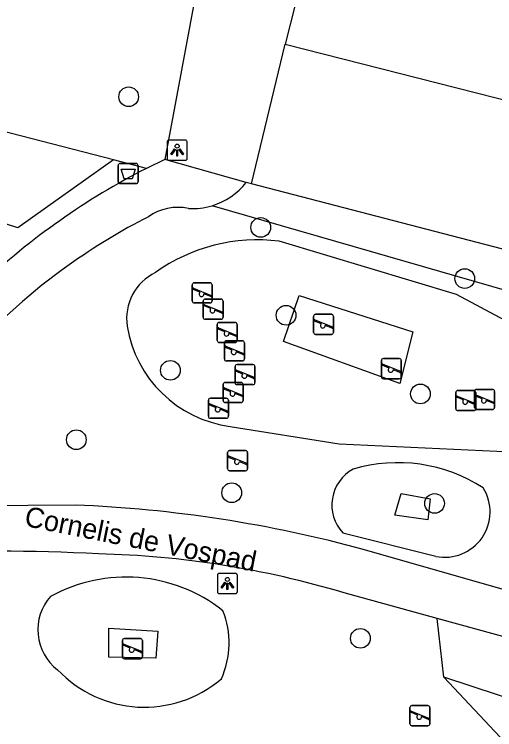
# Model space of a CAD drawing. Extents: x 163686 to 164493, y 382719 to 383870.
# Drawn here: x 164077.14 to 164100.97, y 383088.49 to 383124 of the extents above; entities that cross this region are included whole.
import ezdxf

# ---------------------------------------------------------------- set-up
doc = ezdxf.new("R2010")
doc.units = 0
for name, color, linetype in [('IMGEO_Afvalbak', 7, 'Continuous'), ('IMGEO_Boom', 7, 'Continuous'), ('IMGEO_Groenvoorziening', 7, 'Continuous'), ('IMGEO_Lichtpunt', 7, 'Continuous'), ('IMGEO_Openbare_ruimte_label', 7, 'Continuous'), ('IMGEO_Pand', 7, 'Continuous'), ('IMGEO_Speelvoorziening', 7, 'Continuous'), ('IMGEO_Voetpad_halfverhard', 7, 'Continuous'), ('IMGEO_Voetpad_onverhard', 7, 'Continuous'), ('IMGEO_Voetpad_open', 7, 'Continuous')]:
    doc.layers.add(name, color=color, linetype=linetype)

msp = doc.modelspace()

# ---------------------------------------------------------------- linework, layer by layer
at = {"layer": 'IMGEO_Afvalbak'}
for p, q in [((164082.29, 383115.693), (164082.29, 383116.493)), ((164082.29, 383116.493), (164082.29, 383115.693)), ((164082.39, 383116.593), (164083.18, 383116.593)), ((164083.18, 383116.593), (164082.39, 383116.593)), ((164083.28, 383116.493), (164083.28, 383115.693)), ((164083.28, 383115.693), (164083.28, 383116.493)), ((164083.18, 383115.593), (164082.39, 383115.593)), ((164082.39, 383115.593), (164083.18, 383115.593))]:
    msp.add_line(p, q, dxfattribs=at)
msp.add_lwpolyline([(164082.433, 383116.307), (164083.137, 383116.307), (164082.988, 383115.837), (164082.582, 383115.837), (164082.433, 383116.307)], dxfattribs=at)
for centre, start, end in [((164082.39, 383116.493), 90, 180), ((164082.39, 383116.493), 90, 180), ((164083.18, 383116.493), 0, 90), ((164083.18, 383116.493), 360, 90), ((164082.39, 383115.693), 180, 270), ((164082.39, 383115.693), 180, 270), ((164083.18, 383115.693), 270, 0), ((164083.18, 383115.693), 270, 0)]:
    msp.add_arc(centre, 0.1, start, end, dxfattribs=at)
at = {"layer": 'IMGEO_Boom'}
for centre in [(164082.811, 383119.905), (164089.362, 383113.418), (164099.485, 383110.88), (164090.618, 383109.056), (164084.88, 383106.325), (164097.286, 383105.154), (164080.215, 383102.88), (164087.924, 383100.251), (164097.985, 383099.717), (164094.306, 383093.022)]:
    msp.add_circle(centre, 0.489, dxfattribs=at)
at = {"layer": 'IMGEO_Groenvoorziening'}
for points in [[(164082.061, 383116.77), (164075.444, 383118.477)], [(164082.061, 383116.77), (164077.305, 383113.401), (164072.186, 383115.055)], [(164083.693, 383116.349), (164082.061, 383116.77)], [(164126.683, 383105.758), (164088.898, 383115.58)], [(164126.114, 383103.196), (164086.946, 383114.498)], [(164101.487, 383108.806), (164099.076, 383110.096), (164090.273, 383112.736)], [(164096.268, 383105.673), (164090.495, 383107.761), (164091.268, 383110.038), (164096.912, 383108.242), (164096.268, 383105.673)], [(164087.851, 383103.542), (164093.254, 383102.67), (164101.786, 383102.279), (164104.154, 383104.084)], [(164097.653, 383098.9), (164096.022, 383099.138), (164096.336, 383100.217), (164097.775, 383099.952), (164097.653, 383098.9)], [(164093.432, 383098.267), (164098.05, 383097.093)], [(164098.441, 383091.102), (164098.12, 383094.011)], [(164084.166, 383092.04), (164081.824, 383092.09), (164081.83, 383093.522), (164084.259, 383093.385), (164084.166, 383092.04)]]:
    msp.add_lwpolyline(points, dxfattribs=at)
for centre, radius, start, end in [((164089.192, 383104.141), 8.663, 82.8314, 125.6759), ((164085.248, 383108.891), 2.541, 115.847, 188.2751), ((164088.646, 383109.479), 5.99, 189.1614, 262.37), ((164096.161, 383093.929), 7.812, 57.1124, 106.4808), ((164094.911, 383099.645), 2.021, 118.55, 222.9677), ((164098.49, 383099.301), 2.252, 258.7289, 31.8369), ((164082.679, 383088.327), 7.737, 51.6401, 118.9258), ((164080.783, 383093.442), 2.481, 138.1008, 232.8111), ((164083.485, 383092.787), 4.307, 335.6885, 21.9047), ((164083.584, 383095.503), 5.898, 223.1946, 310.4379)]:
    msp.add_arc(centre, radius, start, end, dxfattribs=at)
at = {"layer": 'IMGEO_Lichtpunt'}
for p, q in [((164084.718, 383117.655), (164084.718, 383116.848)), ((164084.718, 383117.655), (164084.718, 383116.848)), ((164085.62, 383117.75), (164084.812, 383117.75)), ((164085.62, 383117.75), (164084.812, 383117.75)), ((164085.714, 383116.848), (164085.714, 383117.655)), ((164085.714, 383116.848), (164085.714, 383117.655)), ((164084.812, 383116.754), (164085.62, 383116.754)), ((164084.812, 383116.754), (164085.62, 383116.754)), ((164088.114, 383096.242), (164087.306, 383096.242)), ((164088.114, 383096.242), (164087.306, 383096.242)), ((164087.212, 383096.147), (164087.212, 383095.34)), ((164087.212, 383096.147), (164087.212, 383095.34)), ((164088.208, 383095.34), (164088.208, 383096.147)), ((164088.208, 383095.34), (164088.208, 383096.147)), ((164087.306, 383095.246), (164088.114, 383095.246)), ((164087.306, 383095.246), (164088.114, 383095.246))]:
    msp.add_line(p, q, dxfattribs=at)
for points in [[(164085.092, 383117.319), (164085.131, 383117.291), (164084.943, 383117.029), (164084.905, 383117.056), (164085.092, 383117.319)], [(164085.194, 383117.271), (164085.241, 383117.271), (164085.241, 383116.949), (164085.194, 383116.949), (164085.194, 383117.271)], [(164085.304, 383117.291), (164085.342, 383117.318), (164085.529, 383117.056), (164085.49, 383117.028), (164085.304, 383117.291)], [(164087.586, 383095.811), (164087.625, 383095.783), (164087.437, 383095.521), (164087.399, 383095.548), (164087.586, 383095.811)], [(164087.688, 383095.763), (164087.735, 383095.763), (164087.735, 383095.441), (164087.688, 383095.441), (164087.688, 383095.763)], [(164087.798, 383095.783), (164087.836, 383095.81), (164088.023, 383095.548), (164087.984, 383095.52), (164087.798, 383095.783)]]:
    msp.add_lwpolyline(points, dxfattribs=at)
for centre in [(164085.217, 383117.453), (164087.711, 383095.945)]:
    msp.add_circle(centre, 0.0994, dxfattribs=at)
for centre, start, end in [((164084.812, 383117.655), 90, 180), ((164084.812, 383117.655), 90, 180), ((164085.62, 383117.655), 0, 90), ((164085.62, 383117.655), 0, 90), ((164084.812, 383116.848), 180, 270), ((164084.812, 383116.848), 180, 270), ((164085.62, 383116.848), 270, 0), ((164085.62, 383116.848), 270, 360), ((164087.306, 383096.147), 90, 180), ((164087.306, 383096.147), 90, 180), ((164088.114, 383096.147), 0, 90), ((164088.114, 383096.147), 0, 90), ((164087.306, 383095.34), 180, 270), ((164087.306, 383095.34), 180, 270), ((164088.114, 383095.34), 270, 0), ((164088.114, 383095.34), 270, 360)]:
    msp.add_arc(centre, 0.0946, start, end, dxfattribs=at)
at = {"layer": 'IMGEO_Pand'}
for points in [[(164094.509, 383137.937), (164092.955, 383131.809), (164092.589, 383131.902), (164091.837, 383128.938), (164092.179, 383128.851), (164090.57, 383122.507)], [(164090.57, 383122.507), (164101.946, 383119.622), (164103.85, 383127.13)]]:
    msp.add_lwpolyline(points, dxfattribs=at)
at = {"layer": 'IMGEO_Speelvoorziening'}
for p, q in [((164085.962, 383109.771), (164085.962, 383110.571)), ((164085.962, 383110.571), (164085.962, 383109.771)), ((164086.062, 383110.671), (164086.852, 383110.671)), ((164086.852, 383110.671), (164086.062, 383110.671)), ((164086.952, 383110.571), (164086.952, 383109.771)), ((164086.952, 383109.771), (164086.952, 383110.571)), ((164086.345, 383110.199), (164086.006, 383110.336)), ((164086.031, 383110.396), (164086.907, 383110.043)), ((164086.883, 383109.983), (164086.543, 383110.12)), ((164086.505, 383108.959), (164086.505, 383109.759)), ((164086.505, 383109.759), (164086.505, 383108.959)), ((164086.605, 383109.859), (164087.395, 383109.859)), ((164087.395, 383109.859), (164086.605, 383109.859)), ((164087.495, 383109.759), (164087.495, 383108.959)), ((164087.495, 383108.959), (164087.495, 383109.759)), ((164086.852, 383109.671), (164086.062, 383109.671)), ((164086.062, 383109.671), (164086.852, 383109.671)), ((164086.888, 383109.387), (164086.549, 383109.524)), ((164086.574, 383109.584), (164087.45, 383109.231)), ((164087.426, 383109.171), (164087.086, 383109.308)), ((164091.982, 383108.205), (164091.982, 383109.005)), ((164091.982, 383109.005), (164091.982, 383108.205)), ((164092.082, 383109.105), (164092.872, 383109.105)), ((164092.872, 383109.105), (164092.082, 383109.105)), ((164092.972, 383109.005), (164092.972, 383108.205)), ((164092.972, 383108.205), (164092.972, 383109.005)), ((164087.395, 383108.859), (164086.605, 383108.859)), ((164086.605, 383108.859), (164087.395, 383108.859)), ((164087.303, 383108.707), (164088.093, 383108.707)), ((164088.093, 383108.707), (164087.303, 383108.707)), ((164092.365, 383108.633), (164092.026, 383108.77)), ((164092.051, 383108.83), (164092.927, 383108.477)), ((164087.203, 383107.807), (164087.203, 383108.607)), ((164087.203, 383108.607), (164087.203, 383107.807)), ((164087.586, 383108.235), (164087.247, 383108.372)), ((164087.272, 383108.432), (164088.148, 383108.079)), ((164088.193, 383108.607), (164088.193, 383107.807)), ((164088.193, 383107.807), (164088.193, 383108.607)), ((164092.903, 383108.417), (164092.563, 383108.554)), ((164088.124, 383108.019), (164087.784, 383108.156)), ((164092.872, 383108.105), (164092.082, 383108.105)), ((164092.082, 383108.105), (164092.872, 383108.105)), ((164088.093, 383107.707), (164087.303, 383107.707)), ((164087.303, 383107.707), (164088.093, 383107.707)), ((164087.56, 383106.892), (164087.56, 383107.692)), ((164087.56, 383107.692), (164087.56, 383106.892)), ((164087.66, 383107.792), (164088.45, 383107.792)), ((164088.45, 383107.792), (164087.66, 383107.792)), ((164088.55, 383107.692), (164088.55, 383106.892)), ((164088.55, 383106.892), (164088.55, 383107.692)), ((164087.943, 383107.32), (164087.604, 383107.457)), ((164087.629, 383107.517), (164088.505, 383107.164)), ((164088.481, 383107.104), (164088.141, 383107.241)), ((164095.447, 383106.909), (164096.237, 383106.909)), ((164096.237, 383106.909), (164095.447, 383106.909)), ((164088.45, 383106.792), (164087.66, 383106.792)), ((164087.66, 383106.792), (164088.45, 383106.792)), ((164088.087, 383105.714), (164088.087, 383106.514)), ((164088.087, 383106.514), (164088.087, 383105.714)), ((164088.187, 383106.614), (164088.977, 383106.614)), ((164088.977, 383106.614), (164088.187, 383106.614)), ((164089.077, 383106.514), (164089.077, 383105.714)), ((164089.077, 383105.714), (164089.077, 383106.514)), ((164095.347, 383106.009), (164095.347, 383106.809)), ((164095.347, 383106.809), (164095.347, 383106.009)), ((164095.73, 383106.437), (164095.391, 383106.574)), ((164095.416, 383106.634), (164096.292, 383106.281)), ((164096.337, 383106.809), (164096.337, 383106.009)), ((164096.337, 383106.009), (164096.337, 383106.809)), ((164088.47, 383106.142), (164088.131, 383106.279)), ((164088.156, 383106.339), (164089.032, 383105.986)), ((164096.268, 383106.221), (164095.928, 383106.358)), ((164089.008, 383105.926), (164088.668, 383106.063)), ((164096.237, 383105.909), (164095.447, 383105.909)), ((164095.447, 383105.909), (164096.237, 383105.909)), ((164087.496, 383104.825), (164087.496, 383105.625)), ((164087.496, 383105.625), (164087.496, 383104.825)), ((164087.565, 383105.45), (164088.441, 383105.097)), ((164087.596, 383105.725), (164088.386, 383105.725)), ((164088.386, 383105.725), (164087.596, 383105.725)), ((164088.977, 383105.614), (164088.187, 383105.614)), ((164088.187, 383105.614), (164088.977, 383105.614)), ((164088.486, 383105.625), (164088.486, 383104.825)), ((164088.486, 383104.825), (164088.486, 383105.625)), ((164087.879, 383105.253), (164087.54, 383105.39)), ((164088.417, 383105.037), (164088.077, 383105.174)), ((164099.038, 383104.425), (164099.038, 383105.225)), ((164099.038, 383105.225), (164099.038, 383104.425)), ((164099.138, 383105.325), (164099.928, 383105.325)), ((164099.928, 383105.325), (164099.138, 383105.325)), ((164099.971, 383104.481), (164099.971, 383105.281)), ((164099.971, 383105.281), (164099.971, 383104.481)), ((164100.028, 383105.225), (164100.028, 383104.425)), ((164100.028, 383104.425), (164100.028, 383105.225)), ((164100.04, 383105.106), (164100.916, 383104.753)), ((164100.071, 383105.381), (164100.861, 383105.381)), ((164100.861, 383105.381), (164100.071, 383105.381)), ((164100.961, 383105.281), (164100.961, 383104.481)), ((164100.961, 383104.481), (164100.961, 383105.281)), ((164086.766, 383104.043), (164086.766, 383104.843)), ((164086.766, 383104.843), (164086.766, 383104.043)), ((164086.866, 383104.943), (164087.656, 383104.943)), ((164087.656, 383104.943), (164086.866, 383104.943)), ((164087.756, 383104.843), (164087.756, 383104.043)), ((164087.756, 383104.043), (164087.756, 383104.843)), ((164099.421, 383104.853), (164099.082, 383104.99)), ((164099.107, 383105.05), (164099.983, 383104.697)), ((164099.959, 383104.637), (164099.619, 383104.774)), ((164100.354, 383104.909), (164100.015, 383105.046)), ((164100.892, 383104.693), (164100.552, 383104.83)), ((164087.149, 383104.471), (164086.81, 383104.608)), ((164086.835, 383104.668), (164087.711, 383104.315)), ((164087.687, 383104.255), (164087.347, 383104.392)), ((164088.386, 383104.725), (164087.596, 383104.725)), ((164087.596, 383104.725), (164088.386, 383104.725)), ((164100.861, 383104.381), (164100.071, 383104.381)), ((164100.071, 383104.381), (164100.861, 383104.381)), ((164099.928, 383104.325), (164099.138, 383104.325)), ((164099.138, 383104.325), (164099.928, 383104.325)), ((164087.656, 383103.943), (164086.866, 383103.943)), ((164086.866, 383103.943), (164087.656, 383103.943)), ((164087.82, 383102.34), (164088.61, 383102.34)), ((164088.61, 383102.34), (164087.82, 383102.34)), ((164087.72, 383101.44), (164087.72, 383102.24)), ((164087.72, 383102.24), (164087.72, 383101.44)), ((164088.103, 383101.868), (164087.764, 383102.005)), ((164087.789, 383102.065), (164088.665, 383101.712)), ((164088.71, 383102.24), (164088.71, 383101.44)), ((164088.71, 383101.44), (164088.71, 383102.24)), ((164088.641, 383101.652), (164088.301, 383101.789)), ((164088.61, 383101.34), (164087.82, 383101.34)), ((164087.82, 383101.34), (164088.61, 383101.34)), ((164082.5, 383092.113), (164082.5, 383092.913)), ((164082.5, 383092.913), (164082.5, 383092.113)), ((164082.883, 383092.541), (164082.544, 383092.678)), ((164082.569, 383092.738), (164083.445, 383092.385)), ((164082.6, 383093.013), (164083.39, 383093.013)), ((164083.39, 383093.013), (164082.6, 383093.013)), ((164083.49, 383092.913), (164083.49, 383092.113)), ((164083.49, 383092.113), (164083.49, 383092.913)), ((164083.421, 383092.325), (164083.081, 383092.462)), ((164083.39, 383092.013), (164082.6, 383092.013)), ((164082.6, 383092.013), (164083.39, 383092.013)), ((164096.763, 383088.787), (164096.763, 383089.587)), ((164096.763, 383089.587), (164096.763, 383088.787)), ((164096.863, 383089.687), (164097.653, 383089.687)), ((164097.653, 383089.687), (164096.863, 383089.687)), ((164097.753, 383089.587), (164097.753, 383088.787)), ((164097.753, 383088.787), (164097.753, 383089.587)), ((164097.146, 383089.215), (164096.807, 383089.352)), ((164096.832, 383089.412), (164097.708, 383089.059)), ((164097.684, 383088.999), (164097.344, 383089.136)), ((164097.653, 383088.687), (164096.863, 383088.687)), ((164096.863, 383088.687), (164097.653, 383088.687))]:
    msp.add_line(p, q, dxfattribs=at)
for centre, radius, start, end in [((164086.062, 383110.571), 0.1, 90, 180), ((164086.062, 383110.571), 0.1, 90, 180), ((164086.852, 383110.571), 0.1, 0, 90), ((164086.852, 383110.571), 0.1, 360, 90), ((164086.019, 383110.366), 0.0327, 68.078, 248.078), ((164086.424, 383110.109), 0.12, 130.9928, 5.1632), ((164086.062, 383109.771), 0.1, 180, 270), ((164086.062, 383109.771), 0.1, 180, 270), ((164086.605, 383109.759), 0.1, 90, 180), ((164086.605, 383109.759), 0.1, 90, 180), ((164086.852, 383109.771), 0.1, 270, 0), ((164086.852, 383109.771), 0.1, 270, 0), ((164086.895, 383110.013), 0.0327, 248.078, 68.078), ((164087.395, 383109.759), 0.1, 0, 90), ((164087.395, 383109.759), 0.1, 360, 90), ((164086.562, 383109.554), 0.0327, 68.078, 248.078), ((164086.967, 383109.297), 0.12, 130.9928, 5.1632), ((164087.438, 383109.201), 0.0327, 248.078, 68.078), ((164092.082, 383109.005), 0.1, 90, 180), ((164092.082, 383109.005), 0.1, 90, 180), ((164092.872, 383109.005), 0.1, 0, 90), ((164092.872, 383109.005), 0.1, 360, 90), ((164086.605, 383108.959), 0.1, 180, 270), ((164086.605, 383108.959), 0.1, 180, 270), ((164087.303, 383108.607), 0.1, 90, 180), ((164087.303, 383108.607), 0.1, 90, 180), ((164087.395, 383108.959), 0.1, 270, 0), ((164087.395, 383108.959), 0.1, 270, 0), ((164088.093, 383108.607), 0.1, 0, 90), ((164088.093, 383108.607), 0.1, 360, 90), ((164092.039, 383108.8), 0.0327, 68.078, 248.078), ((164087.26, 383108.402), 0.0327, 68.078, 248.078), ((164092.444, 383108.543), 0.12, 130.9928, 5.1632), ((164092.915, 383108.447), 0.0327, 248.078, 68.078), ((164087.665, 383108.145), 0.12, 130.9928, 5.1632), ((164088.136, 383108.049), 0.0327, 248.078, 68.078), ((164092.082, 383108.205), 0.1, 180, 270), ((164092.082, 383108.205), 0.1, 180, 270), ((164092.872, 383108.205), 0.1, 270, 0), ((164092.872, 383108.205), 0.1, 270, 0), ((164087.303, 383107.807), 0.1, 180, 270), ((164087.303, 383107.807), 0.1, 180, 270), ((164087.66, 383107.692), 0.1, 90, 180), ((164087.66, 383107.692), 0.1, 90, 180), ((164088.093, 383107.807), 0.1, 270, 0), ((164088.093, 383107.807), 0.1, 270, 0), ((164088.45, 383107.692), 0.1, 0, 90), ((164088.45, 383107.692), 0.1, 360, 90), ((164087.617, 383107.487), 0.0327, 68.078, 248.078), ((164088.022, 383107.23), 0.12, 130.9928, 5.1632), ((164087.66, 383106.892), 0.1, 180, 270), ((164087.66, 383106.892), 0.1, 180, 270), ((164088.45, 383106.892), 0.1, 270, 0), ((164088.45, 383106.892), 0.1, 270, 0), ((164088.493, 383107.134), 0.0327, 248.078, 68.078), ((164095.447, 383106.809), 0.1, 90, 180), ((164095.447, 383106.809), 0.1, 90, 180), ((164096.237, 383106.809), 0.1, 0, 90), ((164096.237, 383106.809), 0.1, 360, 90), ((164088.187, 383106.514), 0.1, 90, 180), ((164088.187, 383106.514), 0.1, 90, 180), ((164088.977, 383106.514), 0.1, 0, 90), ((164088.977, 383106.514), 0.1, 360, 90), ((164095.404, 383106.604), 0.0327, 68.078, 248.078), ((164088.144, 383106.309), 0.0327, 68.078, 248.078), ((164095.809, 383106.347), 0.12, 130.9928, 5.1632), ((164096.28, 383106.251), 0.0327, 248.078, 68.078), ((164088.549, 383106.052), 0.12, 130.9928, 5.1632), ((164089.02, 383105.956), 0.0327, 248.078, 68.078), ((164095.447, 383106.009), 0.1, 180, 270), ((164095.447, 383106.009), 0.1, 180, 270), ((164096.237, 383106.009), 0.1, 270, 0), ((164096.237, 383106.009), 0.1, 270, 0), ((164087.596, 383105.625), 0.1, 90, 180), ((164087.596, 383105.625), 0.1, 90, 180), ((164087.553, 383105.42), 0.0327, 68.078, 248.078), ((164088.187, 383105.714), 0.1, 180, 270), ((164088.187, 383105.714), 0.1, 180, 270), ((164088.386, 383105.625), 0.1, 0, 90), ((164088.386, 383105.625), 0.1, 360, 90), ((164088.977, 383105.714), 0.1, 270, 0), ((164088.977, 383105.714), 0.1, 270, 0), ((164087.958, 383105.163), 0.12, 130.9928, 5.1632), ((164088.429, 383105.067), 0.0327, 248.078, 68.078), ((164099.138, 383105.225), 0.1, 90, 180), ((164099.138, 383105.225), 0.1, 90, 180), ((164099.928, 383105.225), 0.1, 0, 90), ((164099.928, 383105.225), 0.1, 360, 90), ((164100.071, 383105.281), 0.1, 90, 180), ((164100.071, 383105.281), 0.1, 90, 180), ((164100.028, 383105.076), 0.0327, 68.078, 248.078), ((164100.861, 383105.281), 0.1, 0, 90), ((164100.861, 383105.281), 0.1, 360, 90), ((164086.866, 383104.843), 0.1, 90, 180), ((164086.866, 383104.843), 0.1, 90, 180), ((164087.596, 383104.825), 0.1, 180, 270), ((164087.596, 383104.825), 0.1, 180, 270), ((164087.656, 383104.843), 0.1, 0, 90), ((164087.656, 383104.843), 0.1, 360, 90), ((164088.386, 383104.825), 0.1, 270, 0), ((164088.386, 383104.825), 0.1, 270, 0), ((164099.095, 383105.02), 0.0327, 68.078, 248.078), ((164099.5, 383104.763), 0.12, 130.9928, 5.1632), ((164100.433, 383104.819), 0.12, 130.9928, 5.1632), ((164100.904, 383104.723), 0.0327, 248.078, 68.078), ((164086.823, 383104.638), 0.0327, 68.078, 248.078), ((164087.228, 383104.381), 0.12, 130.9928, 5.1632), ((164099.138, 383104.425), 0.1, 180, 270), ((164099.138, 383104.425), 0.1, 180, 270), ((164099.928, 383104.425), 0.1, 270, 0), ((164099.928, 383104.425), 0.1, 270, 0), ((164099.971, 383104.667), 0.0327, 248.078, 68.078), ((164100.071, 383104.481), 0.1, 180, 270), ((164100.071, 383104.481), 0.1, 180, 270), ((164100.861, 383104.481), 0.1, 270, 0), ((164100.861, 383104.481), 0.1, 270, 0), ((164086.866, 383104.043), 0.1, 180, 270), ((164086.866, 383104.043), 0.1, 180, 270), ((164087.656, 383104.043), 0.1, 270, 0), ((164087.656, 383104.043), 0.1, 270, 0), ((164087.699, 383104.285), 0.0327, 248.078, 68.078), ((164087.82, 383102.24), 0.1, 90, 180), ((164087.82, 383102.24), 0.1, 90, 180), ((164088.61, 383102.24), 0.1, 0, 90), ((164088.61, 383102.24), 0.1, 360, 90), ((164087.777, 383102.035), 0.0327, 68.078, 248.078), ((164088.182, 383101.778), 0.12, 130.9928, 5.1632), ((164088.653, 383101.682), 0.0327, 248.078, 68.078), ((164087.82, 383101.44), 0.1, 180, 270), ((164087.82, 383101.44), 0.1, 180, 270), ((164088.61, 383101.44), 0.1, 270, 0), ((164088.61, 383101.44), 0.1, 270, 0), ((164082.6, 383092.913), 0.1, 90, 180), ((164082.6, 383092.913), 0.1, 90, 180), ((164082.557, 383092.708), 0.0327, 68.078, 248.078), ((164083.39, 383092.913), 0.1, 0, 90), ((164083.39, 383092.913), 0.1, 360, 90), ((164082.962, 383092.451), 0.12, 130.9928, 5.1632), ((164083.433, 383092.355), 0.0327, 248.078, 68.078), ((164082.6, 383092.113), 0.1, 180, 270), ((164082.6, 383092.113), 0.1, 180, 270), ((164083.39, 383092.113), 0.1, 270, 0), ((164083.39, 383092.113), 0.1, 270, 0), ((164096.863, 383089.587), 0.1, 90, 180), ((164096.863, 383089.587), 0.1, 90, 180), ((164097.653, 383089.587), 0.1, 0, 90), ((164097.653, 383089.587), 0.1, 360, 90), ((164096.82, 383089.382), 0.0327, 68.078, 248.078), ((164097.225, 383089.125), 0.12, 130.9928, 5.1632), ((164096.863, 383088.787), 0.1, 180, 270), ((164096.863, 383088.787), 0.1, 180, 270), ((164097.653, 383088.787), 0.1, 270, 0), ((164097.653, 383088.787), 0.1, 270, 0), ((164097.696, 383089.029), 0.0327, 248.078, 68.078)]:
    msp.add_arc(centre, radius, start, end, dxfattribs=at)
at = {"layer": 'IMGEO_Voetpad_halfverhard'}
for points in [[(164084.602, 383116.796), (164083.693, 383116.349)], [(164080.158, 383099.637), (164073.085, 383099.587)], [(164115.834, 383091.311), (164094.512, 383097.418)], [(164098.12, 383094.011), (164093.494, 383095.281)], [(164109.849, 383090.701), (164107.824, 383091.348), (164098.12, 383094.011)]]:
    msp.add_lwpolyline(points, dxfattribs=at)
for centre, radius, start, end in [((164099.561, 383085.164), 34.99, 116.9685, 133.4425), ((164085.962, 383117.781), 3.427, 286.6838, 321.472), ((164085.256, 383111.868), 2.547, 78.1421, 125.1089), ((164085.962, 383117.812), 3.457, 266.958, 286.53), ((164098.123, 383085.943), 31.462, 117.0992, 125.5019), ((164097.533, 383086.671), 30.527, 125.3942, 150.5603), ((164077.643, 383035.832), 63.854, 74.68168, 87.74262), ((164075.642, 382984.29), 113.067, 87.12487, 92.14637), ((164080.23, 383051.043), 46.183, 73.3095, 88.6563)]:
    msp.add_arc(centre, radius, start, end, dxfattribs=at)
at = {"layer": 'IMGEO_Voetpad_onverhard'}
for points in [[(164102.501, 383086.771), (164098.441, 383091.102)], [(164109.849, 383090.701), (164109.49, 383089.255), (164103.869, 383089.316), (164098.441, 383091.102)]]:
    msp.add_lwpolyline(points, dxfattribs=at)
at = {"layer": 'IMGEO_Voetpad_open'}
for points in [[(164086.033, 383124.421), (164084.602, 383116.796)], [(164088.898, 383115.58), (164090.57, 383122.507)], [(164088.643, 383115.646), (164084.602, 383116.796)], [(164088.898, 383115.58), (164088.643, 383115.646)]]:
    msp.add_lwpolyline(points, dxfattribs=at)

# ---------------------------------------------------------------- texts
at = {"layer": 'IMGEO_Openbare_ruimte_label'}
msp.add_text('Cornelis de Vospad', height=1, rotation=348.7013, dxfattribs=at).set_placement((164077.592, 383098.612))

doc.saveas('drawing.dxf')
